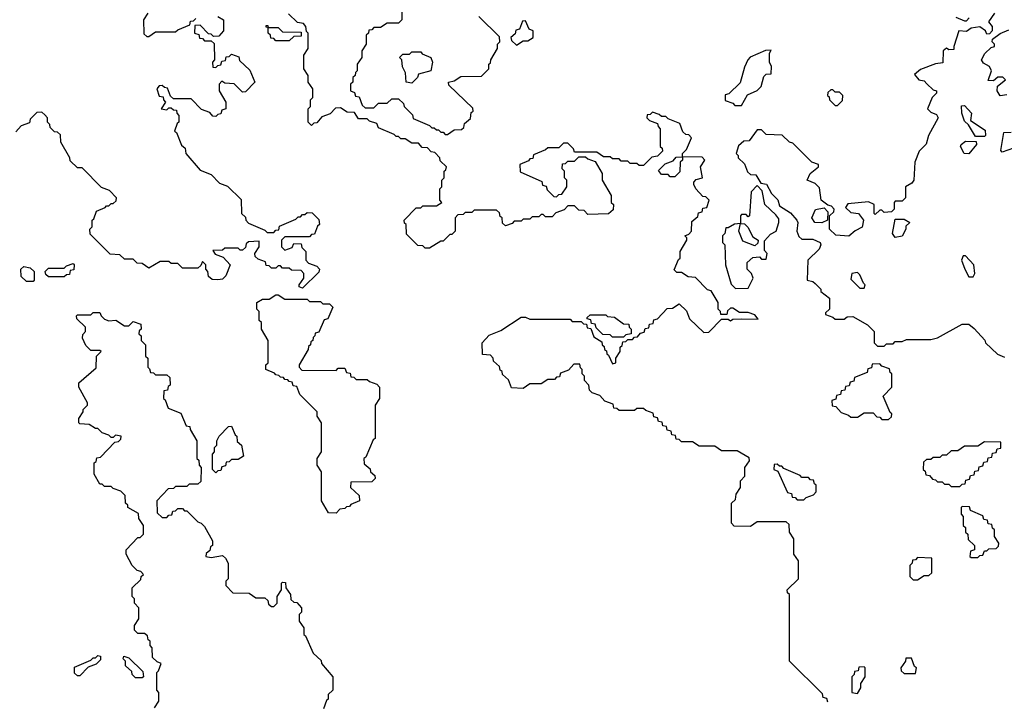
# Model space of a CAD drawing. Extents: x 2889633 to 3052318, y 540750 to 918690.
# Tile 386 of 656: x 2949065 to 2953484, y 798295 to 801355. Entities that reach past the tile are written whole.
import ezdxf

# ---------------------------------------------------------------- set-up
doc = ezdxf.new("R2010")
doc.units = 0

msp = doc.modelspace()

# ---------------------------------------------------------------- linework, layer by layer
at = {"layer": '0CON02XD'}
for points in [[(2950780, 801445), (2950780, 801355), (2950765, 801340), (2950715, 801340), (2950685, 801320), (2950655, 801320), (2950645, 801310), (2950631.7, 801308.3), (2950630, 801295), (2950620, 801285), (2950620, 801245), (2950600, 801215), (2950600, 801185), (2950580, 801155), (2950580, 801125), (2950571.7, 801118.3), (2950570, 801105), (2950560, 801095), (2950560, 801075), (2950550, 801065), (2950550, 801035), (2950568.3, 801028.3), (2950571.7, 801011.7), (2950588.3, 801008.3), (2950601.7, 800971.7), (2950615, 800960), (2950655, 800960), (2950675, 800980), (2950715, 800980), (2950735, 801000), (2950765, 801000), (2950788.3, 800978.3), (2950790, 800965), (2950828.3, 800928.3), (2950831.7, 800911.7), (2950905, 800880), (2950915, 800870), (2950925, 800870), (2950935, 800860), (2950945, 800860), (2950955, 800850), (2950965, 800850), (2950975, 800840), (2950985, 800840), (2951015, 800860), (2951048.3, 800861.7), (2951058.3, 800871.7), (2951061.7, 800888.3), (2951088.3, 800911.7), (2951091.7, 800938.3)], [(2949640, 801385), (2949620, 801355), (2949621.7, 801291.7), (2949635, 801280), (2949645, 801280), (2949675, 801300), (2949765, 801300), (2949775, 801310), (2949828.3, 801331.7), (2949831.7, 801348.3), (2949845, 801350), (2949855, 801360)], [(2951975, 800660), (2951945, 800660), (2951931.7, 800678.3), (2951961.7, 800708.3), (2951998.3, 800721.7), (2952011.7, 800738.3), (2952040, 800740), (2952040, 800755), (2952058.3, 800771.7), (2952080, 800825), (2952068.3, 800838.3), (2952055, 800840), (2952041.7, 800851.7), (2952028.3, 800888.3), (2951975, 800910), (2951965, 800920), (2951945, 800920), (2951935, 800930), (2951905, 800940), (2951895, 800930), (2951881.7, 800928.3), (2951880, 800915), (2951891.7, 800901.7), (2951928.3, 800888.3), (2951930, 800875), (2951940, 800865), (2951940, 800785), (2951948.3, 800778.3), (2951950, 800765), (2951928.3, 800741.7), (2951901.7, 800738.3), (2951865, 800700), (2951845, 800700), (2951835, 800710), (2951805, 800710), (2951795, 800720), (2951765, 800720), (2951755, 800730), (2951725, 800730), (2951715, 800740), (2951685, 800740), (2951655, 800760), (2951555, 800760), (2951550, 800775), (2951525, 800800), (2951505, 800800), (2951485, 800780), (2951435, 800780), (2951425, 800770), (2951371.7, 800748.3), (2951368.3, 800731.7), (2951355, 800730), (2951348.3, 800721.7), (2951310, 800705), (2951311.7, 800671.7), (2951408.3, 800628.3), (2951411.7, 800611.7), (2951428.3, 800608.3), (2951431.7, 800591.7), (2951461.7, 800561.7), (2951475, 800560), (2951485, 800570), (2951498.3, 800571.7), (2951520, 800605), (2951520, 800635), (2951510, 800645), (2951510, 800675), (2951500, 800685), (2951501.7, 800708.3), (2951515, 800710), (2951525, 800720), (2951555, 800720), (2951575, 800740), (2951605, 800740), (2951615, 800730), (2951648.3, 800718.3), (2951680, 800665), (2951680, 800635), (2951720, 800565), (2951720, 800535), (2951730, 800525), (2951728.3, 800501.7), (2951707, 800483), (2951615, 800480), (2951598.3, 800498.3), (2951575, 800500), (2951555, 800520), (2951525, 800520), (2951508.3, 800501.7), (2951471.7, 800488.3), (2951455, 800470), (2951425, 800470), (2951415, 800480), (2951405, 800480), (2951395, 800470), (2951365, 800470), (2951355, 800460), (2951325, 800460), (2951315, 800450), (2951285, 800450), (2951275, 800440), (2951245, 800430), (2951231.7, 800441.7), (2951230, 800465), (2951221.7, 800471.7), (2951218.3, 800488.3), (2951205, 800500), (2951105, 800500), (2951095, 800490), (2951065, 800490), (2951055, 800480), (2951031.7, 800478.3), (2951020, 800465), (2951020, 800405), (2951005, 800390), (2950995, 800390), (2950965, 800360), (2950955, 800360), (2950905, 800330), (2950885, 800330), (2950875, 800340), (2950851.7, 800341.7), (2950801.7, 800391.7), (2950800, 800435), (2950791.7, 800441.7), (2950790, 800455), (2950845, 800510), (2950865, 800510), (2950875, 800520), (2950935, 800520), (2950960, 800535), (2950950, 800545), (2950950, 800595), (2950960, 800605), (2950960, 800635), (2950970, 800645), (2950970, 800675), (2950978.3, 800681.7), (2950980, 800695), (2950951.7, 800721.7), (2950950, 800735), (2950928.3, 800758.3), (2950911.7, 800761.7), (2950895, 800780), (2950871.7, 800781.7), (2950855, 800800), (2950825, 800800), (2950795, 800820), (2950775, 800820), (2950765, 800830), (2950755, 800830), (2950745, 800840), (2950675, 800870), (2950668.3, 800888.3), (2950635, 800900), (2950625, 800910), (2950585, 800910), (2950568.3, 800938.3), (2950535, 800940), (2950505, 800960), (2950481.7, 800958.3), (2950458.3, 800931.7), (2950421.7, 800918.3), (2950398.3, 800891.7), (2950385, 800890), (2950375, 800880), (2950360, 800895), (2950360, 800955), (2950370, 800965), (2950370, 800995), (2950380, 801005), (2950380, 801045), (2950360, 801075), (2950360, 801105), (2950340, 801135), (2950340, 801195), (2950360, 801225), (2950360, 801295), (2950351.7, 801301.7), (2950350, 801325), (2950338.3, 801338.3), (2950311.7, 801341.7), (2950271.7, 801381.7)], [(2953440, 801385), (2953412.5, 801345), (2953430, 801325), (2953430, 801305), (2953418.3, 801291.7), (2953405, 801290), (2953400, 801305), (2953375, 801322.5), (2953335, 801317.5), (2953315, 801302.5), (2953280, 801305), (2953257.5, 801235), (2953258.3, 801221.7), (2953235, 801220), (2953225, 801227.5), (2953210, 801215), (2953208.3, 801161.7), (2953175, 801156.7), (2953108.3, 801131.7), (2953081.7, 801108.3), (2953100, 801085), (2953125, 801080), (2953137, 801067), (2953165, 801040), (2953180, 801035), (2953180, 801025), (2953160, 801005), (2953140, 800955), (2953155, 800940), (2953180, 800930), (2953187.5, 800915), (2953143.8, 800835), (2953133.6, 800796.4), (2953102.5, 800765), (2953082.5, 800715), (2953077.5, 800635), (2953069.3, 800620.7), (2953040, 800605), (2953040, 800555), (2953025, 800540), (2952995, 800540), (2952990, 800535), (2952990, 800505), (2952978.3, 800491.7), (2952945, 800490), (2952935, 800500), (2952925, 800500), (2952905, 800480), (2952900, 800485), (2952900, 800525), (2952875, 800537.5), (2952781.7, 800528.3), (2952771.7, 800511.7), (2952795, 800490), (2952830, 800485), (2952852.5, 800455), (2952846.4, 800423.6), (2952815, 800407.5), (2952786.4, 800383.6), (2952728.3, 800388.3), (2952700, 800415), (2952700, 800475), (2952718.3, 800491.7), (2952720, 800505), (2952708.3, 800518.3), (2952691.7, 800521.7), (2952662.5, 800545), (2952655, 800600), (2952635, 800620), (2952600, 800635), (2952612.5, 800665), (2952650, 800695), (2952650, 800705), (2952620, 800715), (2952535, 800800), (2952520, 800805), (2952487, 800837), (2952415, 800840), (2952395, 800860), (2952375, 800860), (2952338.3, 800811.7), (2952315, 800810), (2952291.7, 800788.3), (2952280, 800755), (2952290, 800745), (2952290, 800735), (2952318.3, 800708.3), (2952331.7, 800671.7), (2952345, 800660), (2952368.3, 800658.3), (2952391.7, 800621.7), (2952416.4, 800616.4), (2952440, 800575), (2952467, 800547), (2952475, 800520), (2952525, 800487.5), (2952552.5, 800455), (2952557.5, 800445), (2952552.5, 800405), (2952561.7, 800381.7), (2952575, 800370), (2952625, 800370), (2952657.5, 800355), (2952660, 800345), (2952652.5, 800325), (2952602.5, 800275), (2952600, 800185), (2952625, 800180), (2952635, 800170), (2952660, 800145), (2952660, 800135), (2952700, 800105), (2952700, 800055), (2952681.7, 800038.3), (2952681.7, 800031.7), (2952715, 800020), (2952725, 800010), (2952765, 800010), (2952778.3, 800021.7), (2952805, 800022.5), (2952870, 799985), (2952900, 799955), (2952900, 799905), (2952915, 799890), (2952945, 799890), (2952955, 799900), (2952985, 799900), (2952995, 799910), (2953025, 799910), (2953045, 799920), (2953155, 799920), (2953185, 799927.5), (2953295, 799987.5), (2953325, 799987.5), (2953349.3, 799969.3), (2953396.4, 799916.4), (2953400, 799905), (2953453.6, 799853.6), (2953485, 799840)], [(2949955, 801370), (2949980, 801355), (2949980, 801305), (2949958.3, 801281.7), (2949935, 801280), (2949925, 801290), (2949911.7, 801291.7), (2949875, 801330), (2949851.7, 801328.3), (2949850, 801295), (2949868.3, 801288.3), (2949871.7, 801271.7), (2949885, 801270), (2949895, 801260), (2949925, 801260), (2949938.3, 801248.3), (2949940, 801175), (2949930, 801165), (2949931.7, 801141.7), (2949945, 801140), (2949955, 801150), (2949968.3, 801151.7), (2949971.7, 801168.3), (2949988.3, 801171.7), (2949991.7, 801188.3), (2950005, 801190), (2950015, 801200), (2950048.3, 801188.3), (2950051.7, 801171.7), (2950098.3, 801128.3), (2950120, 801075), (2950078.3, 801031.7), (2950065, 801030), (2950027, 801067), (2949985, 801070), (2949971.7, 801078.3), (2949960, 801065), (2949960, 801035), (2949990, 800985), (2949990, 800955), (2949971.7, 800948.3), (2949968.3, 800931.7), (2949955, 800930), (2949945, 800920), (2949931.7, 800921.7), (2949918.3, 800938.3), (2949881.7, 800951.7), (2949835, 801000), (2949755, 801000), (2949741.7, 801011.7), (2949728.3, 801048.3), (2949715, 801050), (2949705, 801060), (2949691.7, 801058.3), (2949680, 801045), (2949691.7, 801011.7), (2949708.3, 801008.3), (2949710, 800995), (2949720, 800985), (2949700, 800955), (2949725, 800950), (2949735, 800960), (2949745, 800960), (2949755, 800950), (2949768.3, 800948.3), (2949770, 800935), (2949780, 800925), (2949780, 800895), (2949771.7, 800888.3), (2949760, 800855), (2949768.3, 800848.3), (2949791.7, 800791.7), (2949808.3, 800778.3), (2949810, 800755), (2949875, 800680), (2949925, 800660), (2949961.7, 800621.7), (2949998.3, 800608.3), (2950058.3, 800548.3), (2950060, 800485), (2950078.3, 800468.3), (2950080, 800455), (2950091.7, 800441.7), (2950165, 800410), (2950175, 800400), (2950205, 800400), (2950215, 800410), (2950228.3, 800411.7), (2950231.7, 800428.3), (2950305, 800460), (2950315, 800470), (2950325, 800470), (2950335, 800480), (2950345, 800480), (2950355, 800490), (2950378.3, 800488.3), (2950408.3, 800458.3), (2950410, 800435), (2950401.7, 800428.3), (2950388.3, 800391.7), (2950375, 800390), (2950365, 800380), (2950255, 800380), (2950240, 800365), (2950240, 800335), (2950255, 800320), (2950288.3, 800331.7), (2950295, 800350), (2950328.3, 800348.3), (2950331.7, 800331.7), (2950350, 800315), (2950350, 800275), (2950361.7, 800261.7), (2950398.3, 800248.3), (2950410, 800235), (2950408.3, 800221.7), (2950335, 800150)], [(2950275, 801260), (2950215, 801260), (2950205, 801270), (2950191.7, 801271.7), (2950190, 801285), (2950180, 801295), (2950180, 801320), (2950171.7, 801321.7), (2950171.7, 801328.3), (2950178.3, 801328.3), (2950180, 801320), (2950225, 801320), (2950245, 801300), (2950328.3, 801298.3), (2950328.3, 801281.7), (2950295, 801280), (2950275, 801260)], [(2951091.7, 800938.3), (2951100, 800945), (2951098.3, 800958.3), (2950991.7, 801061.7), (2950990, 801075), (2951015, 801080), (2951045, 801100), (2951138.3, 801101.7), (2951170, 801135), (2951170, 801155), (2951178.3, 801161.7), (2951180, 801175), (2951210, 801225), (2951210, 801245), (2951220, 801255), (2951218.3, 801278.3), (2951125, 801370)], [(2951295, 801240), (2951325, 801260), (2951345, 801260), (2951370, 801275), (2951370, 801305), (2951351.7, 801311.7), (2951335, 801350), (2951321.7, 801348.3), (2951308.3, 801311.7), (2951291.7, 801308.3), (2951288.3, 801291.7), (2951270, 801275), (2951271.7, 801261.7), (2951295, 801240)], [(2953266.4, 801366.4), (2953305, 801350), (2953315, 801350), (2953327, 801363)], [(2953495, 801017.5), (2953465, 801012.5), (2953452.5, 801035), (2953453, 801057), (2953490, 801085), (2953477, 801097), (2953455, 801097.5), (2953435, 801080), (2953411.7, 801081.7), (2953426.7, 801125), (2953417.5, 801145), (2953390.5, 801160.5), (2953382.5, 801175), (2953397, 801203), (2953425, 801230), (2953440, 801235), (2953440, 801245), (2953430, 801255), (2953431.7, 801268.3), (2953465, 801292.5), (2953505, 801310)], [(2950825, 801070), (2950800, 801075), (2950797, 801117), (2950783, 801143), (2950780, 801175), (2950770, 801185), (2950785, 801200), (2950815, 801200), (2950825, 801210), (2950865, 801210), (2950871.7, 801201.7), (2950910, 801185), (2950917.5, 801165), (2950910, 801125), (2950855, 801110), (2950850, 801095), (2950825, 801070)], [(2952305, 800970), (2952331.7, 801018.3), (2952375, 801037.5), (2952392.5, 801055), (2952405, 801100), (2952415, 801110), (2952438.3, 801111.7), (2952440, 801145), (2952430, 801165), (2952430, 801205), (2952438.3, 801218.3), (2952413, 801217), (2952343.6, 801186.4), (2952332.5, 801175), (2952318.3, 801141.7), (2952298.3, 801071.7), (2952248.3, 801021.7), (2952231.7, 801018.3), (2952231.7, 800991.7), (2952265, 800980), (2952275, 800970), (2952305, 800970)], [(2952735, 800970), (2952758.3, 800991.7), (2952760, 801015), (2952745, 801030), (2952725, 801030), (2952715, 801040), (2952705, 801040), (2952691.7, 801028.3), (2952690, 801015), (2952698.3, 801008.3), (2952700, 800995), (2952725, 800970), (2952735, 800970)], [(2950335, 800150), (2950320, 800155), (2950320, 800165), (2950340, 800195), (2950340, 800215), (2950328.3, 800228.3), (2950285, 800230), (2950275, 800240), (2950245, 800240), (2950235, 800250), (2950225, 800250), (2950215, 800240), (2950195, 800240), (2950185, 800250), (2950171.7, 800251.7), (2950168.3, 800268.3), (2950135, 800280), (2950121.7, 800291.7), (2950120, 800305), (2950140, 800335), (2950140, 800360), (2950091.7, 800358.3), (2950081.7, 800348.3), (2950078.3, 800331.7), (2950065, 800320), (2950055, 800320), (2950045, 800330), (2949985, 800330), (2949975, 800320), (2949931.7, 800318.3), (2949941.7, 800301.7), (2949978.3, 800288.3), (2950010, 800255), (2949990, 800205), (2949975, 800190), (2949955, 800187.5), (2949928.3, 800188.3), (2949911.7, 800201.7), (2949910, 800225), (2949900, 800235), (2949900, 800255), (2949885, 800270), (2949878.3, 800251.7), (2949865, 800240), (2949795, 800240), (2949775, 800260), (2949745, 800260), (2949735, 800270), (2949695, 800270), (2949645, 800240), (2949615, 800260), (2949591.7, 800261.7), (2949575, 800280), (2949535, 800280), (2949515, 800300), (2949471.7, 800301.7), (2949381.7, 800391.7), (2949380, 800415), (2949390, 800425), (2949390, 800455), (2949398.3, 800461.7), (2949410, 800495), (2949448.3, 800511.7), (2949455, 800520), (2949465, 800520), (2949475, 800530), (2949485, 800530), (2949498.3, 800541.7), (2949500, 800555), (2949468.3, 800588.3), (2949431.7, 800601.7), (2949345, 800690), (2949325, 800690), (2949291.7, 800721.7), (2949290, 800735), (2949250, 800805), (2949248.3, 800838.3), (2949235, 800850), (2949221.7, 800851.7), (2949201.7, 800871.7), (2949200, 800885), (2949190, 800895), (2949190, 800915), (2949178.3, 800928.3), (2949165, 800940), (2949141.7, 800938.3), (2949111.7, 800908.3), (2949108.3, 800891.7), (2949071.7, 800878.3), (2949048.3, 800851.7)], [(2953395, 800830), (2953355, 800830), (2953323, 800883), (2953305, 800900), (2953293.3, 800935), (2953291.7, 800968.3), (2953305, 800970), (2953336.7, 800935), (2953331.7, 800901.7), (2953398.3, 800858.3), (2953400, 800835), (2953395, 800830)], [(2953525, 800777.5), (2953475, 800760), (2953468.3, 800768.3), (2953481.7, 800848.3), (2953515, 800850)], [(2953325, 800752.5), (2953303.3, 800755), (2953287.5, 800785), (2953290, 800795), (2953310.7, 800809.3), (2953358.3, 800808.3), (2953360, 800795), (2953325, 800752.5)], [(2952691.7, 798291.7), (2952688.3, 798308.3), (2952671.7, 798311.7), (2952668.3, 798328.3), (2952520, 798475), (2952520, 798775), (2952511.7, 798781.7), (2952510, 798795), (2952560, 798845), (2952560, 798925), (2952540, 798955), (2952540, 799025), (2952520, 799055), (2952518.3, 799088.3), (2952505, 799100), (2952375, 799100), (2952345, 799080), (2952271.7, 799081.7), (2952260, 799095), (2952260, 799185), (2952278.3, 799201.7), (2952280, 799225), (2952300, 799255), (2952300, 799285), (2952320, 799305), (2952320, 799345), (2952340, 799375), (2952338.3, 799388.3), (2952285, 799420), (2952215, 799420), (2952185, 799440), (2952115, 799440), (2952085, 799460), (2952035, 799460), (2952025, 799470), (2952011.7, 799471.7), (2952008.3, 799488.3), (2951991.7, 799491.7), (2951988.3, 799508.3), (2951971.7, 799511.7), (2951968.3, 799528.3), (2951951.7, 799531.7), (2951948.3, 799548.3), (2951931.7, 799551.7), (2951928.3, 799568.3), (2951911.7, 799571.7), (2951908.3, 799588.3), (2951875, 799600), (2951865, 799610), (2951835, 799610), (2951825, 799600), (2951755, 799600), (2951745, 799610), (2951731.7, 799611.7), (2951728.3, 799628.3), (2951691.7, 799641.7), (2951668.3, 799668.3), (2951635, 799680), (2951621.7, 799691.7), (2951620, 799715), (2951600, 799735), (2951600, 799755), (2951590, 799765), (2951590, 799785), (2951581.7, 799791.7), (2951578.3, 799808.3), (2951551.7, 799808.3), (2951528.3, 799781.7), (2951491.7, 799768.3), (2951488.3, 799751.7), (2951475, 799750), (2951465, 799740), (2951435, 799740), (2951405, 799720), (2951355, 799720), (2951325, 799700), (2951271.7, 799701.7), (2951258.3, 799738.3), (2951231.7, 799761.7), (2951230, 799775), (2951221.7, 799781.7), (2951218.3, 799798.3), (2951191.7, 799821.7), (2951190, 799835), (2951178.3, 799848.3), (2951141.7, 799851.7), (2951140, 799905), (2951171.7, 799938.3), (2951225, 799960), (2951315, 800020), (2951335, 800020), (2951355, 800010), (2951535, 800010), (2951545, 800000), (2951585, 800000), (2951595, 799990), (2951608.3, 799988.3), (2951611.7, 799971.7), (2951628.3, 799968.3), (2951641.7, 799931.7), (2951678.3, 799908.3), (2951680, 799895), (2951688.3, 799888.3), (2951690, 799875), (2951698.3, 799868.3), (2951700, 799855), (2951708.3, 799848.3), (2951725, 799810), (2951740, 799815), (2951740, 799835), (2951760, 799865), (2951760, 799885), (2951768.3, 799891.7), (2951771.7, 799908.3), (2951785, 799910), (2951795, 799920), (2951815, 799920), (2951825, 799930), (2951838.3, 799931.7), (2951851.7, 799948.3), (2951868.3, 799951.7), (2951871.7, 799968.3), (2951888.3, 799971.7), (2951891.7, 799988.3), (2951908.3, 799991.7), (2951911.7, 800008.3), (2951928.3, 800011.7), (2951971.7, 800058.3), (2951995, 800060), (2952025, 800080), (2952058.3, 800048.3), (2952071.7, 800011.7), (2952135, 799950), (2952158.3, 799951.7), (2952215, 800010), (2952245, 800010), (2952255, 800002.5), (2952265, 800010), (2952305, 800012.5), (2952380, 800010), (2952365, 800030), (2952335, 800040), (2952295, 800040), (2952265, 800060), (2952255, 800060), (2952241.7, 800048.3), (2952238.3, 800031.7), (2952211.7, 800031.7), (2952210, 800045), (2952200, 800055), (2952200, 800085), (2952168.3, 800138.3), (2952151.7, 800141.7), (2952098.3, 800198.3), (2952065, 800200), (2952035, 800220), (2952015, 800220), (2952001.7, 800231.7), (2952021.7, 800278.3), (2952030, 800285), (2952030, 800315), (2952060, 800365), (2952060, 800375), (2952050, 800385), (2952068.3, 800391.7), (2952080, 800405), (2952081.7, 800448.3), (2952108.3, 800471.7), (2952111.7, 800488.3), (2952128.3, 800491.7), (2952131.7, 800508.3), (2952148.3, 800511.7), (2952160, 800545), (2952145, 800560), (2952131.7, 800561.7), (2952100, 800595), (2952090, 800615), (2952090, 800625), (2952101.7, 800638.3), (2952130, 800645), (2952120, 800695), (2952140, 800725), (2952128.3, 800738.3), (2952040, 800740), (2952040, 800725), (2952030, 800715), (2952028.3, 800671.7), (2952005, 800650), (2951985, 800650), (2951975, 800660)], [(2952278.3, 800148.3), (2952335, 800150), (2952357.5, 800195), (2952350, 800215), (2952330, 800235), (2952330, 800265), (2952355, 800287.5), (2952385, 800290), (2952395, 800280), (2952415, 800280), (2952420, 800305), (2952408.3, 800318.3), (2952408.3, 800361.7), (2952435, 800392.5), (2952460, 800405), (2952472.5, 800445), (2952471.7, 800461.7), (2952459.3, 800479.3), (2952410, 800525), (2952397, 800587), (2952375, 800610), (2952348.3, 800581.7), (2952340, 800475), (2952335, 800470), (2952325, 800480), (2952305, 800480), (2952300, 800475), (2952300, 800440), (2952318.3, 800438.3), (2952333, 800423), (2952355, 800380), (2952380, 800365), (2952378.3, 800351.7), (2952365, 800340), (2952310.7, 800360.7), (2952292.5, 800405), (2952300, 800440), (2952273, 800437), (2952245, 800420), (2952235, 800420), (2952230, 800395), (2952220, 800385), (2952220, 800355), (2952230, 800345), (2952232.5, 800255), (2952258.3, 800168.3), (2952278.3, 800148.3)], [(2952665, 800442.5), (2952633.8, 800443.8), (2952620, 800465), (2952637, 800503), (2952675, 800510), (2952691.7, 800491.7), (2952690, 800455), (2952665, 800442.5)], [(2952995, 800377.5), (2952982.5, 800395), (2952995, 800460), (2953035, 800460), (2953060, 800445), (2953042.5, 800427.5), (2953042.5, 800415), (2953025, 800382.5), (2952995, 800377.5)], [(2953345, 800200), (2953352.5, 800215), (2953346.7, 800255), (2953310, 800295), (2953300, 800295), (2953292.5, 800275), (2953307.5, 800235), (2953325, 800200), (2953345, 800200)], [(2949125, 800180), (2949095, 800180), (2949071.7, 800201.7), (2949070, 800235), (2949083, 800247), (2949111.7, 800241.7), (2949130, 800225), (2949130, 800185), (2949125, 800180)], [(2949265, 800200), (2949195, 800200), (2949181.7, 800211.7), (2949180, 800225), (2949195, 800240), (2949265, 800240), (2949275, 800250), (2949305, 800260), (2949310, 800255), (2949308.3, 800231.7), (2949291.7, 800228.3), (2949288.3, 800211.7), (2949275, 800210), (2949265, 800200)], [(2952855, 800150), (2952860, 800165), (2952851.7, 800171.7), (2952835, 800210), (2952825, 800220), (2952800, 800215), (2952795, 800190), (2952835, 800150), (2952855, 800150)], [(2950485, 799140), (2950451.7, 799141.7), (2950420, 799195), (2950420, 799325), (2950400, 799355), (2950400, 799385), (2950420, 799415), (2950420, 799545), (2950400, 799575), (2950400, 799595), (2950321.7, 799671.7), (2950308.3, 799708.3), (2950291.7, 799711.7), (2950288.3, 799728.3), (2950275, 799730), (2950268.3, 799738.3), (2950255, 799740), (2950248.3, 799748.3), (2950235, 799750), (2950228.3, 799758.3), (2950215, 799760), (2950208.3, 799768.3), (2950170, 799785), (2950170, 799805), (2950180, 799815), (2950180, 799915), (2950150, 799965), (2950150, 799995), (2950140, 800005), (2950140, 800045), (2950130, 800055), (2950130, 800085), (2950155, 800100), (2950185, 800100), (2950215, 800120), (2950225, 800120), (2950255, 800100), (2950355, 800100), (2950365, 800090), (2950415, 800090), (2950425, 800080), (2950455, 800080), (2950470, 800065), (2950448.3, 800011.7), (2950431.7, 800008.3), (2950408.3, 799951.7), (2950391.7, 799948.3), (2950390, 799935), (2950381.7, 799928.3), (2950380, 799915), (2950371.7, 799908.3), (2950370, 799895), (2950361.7, 799888.3), (2950360, 799875), (2950320, 799805), (2950320, 799795), (2950331.7, 799781.7), (2950485, 799780), (2950495, 799790), (2950525, 799790), (2950531.7, 799771.7), (2950548.3, 799768.3), (2950551.7, 799751.7), (2950565, 799750), (2950575, 799740), (2950625, 799740), (2950635, 799730), (2950668.3, 799718.3), (2950680, 799705), (2950680, 799655), (2950660, 799625), (2950660, 799475), (2950651.7, 799468.3), (2950618.3, 799391.7), (2950610, 799385), (2950611.7, 799361.7), (2950638.3, 799338.3), (2950640, 799325), (2950658.3, 799308.3), (2950660, 799295), (2950645, 799280), (2950551.7, 799278.3), (2950550, 799255), (2950588.3, 799218.3), (2950590, 799195), (2950551.7, 799178.3), (2950545, 799170), (2950531.7, 799168.3), (2950525, 799160), (2950501.7, 799158.3), (2950485, 799140)], [(2949670, 798265), (2949690, 798295), (2949690, 798335), (2949680, 798345), (2949680, 798425), (2949688.3, 798431.7), (2949700, 798465), (2949681.7, 798471.7), (2949661.7, 798491.7), (2949660, 798535), (2949650, 798545), (2949650, 798565), (2949641.7, 798571.7), (2949638.3, 798588.3), (2949625, 798600), (2949595, 798600), (2949580, 798615), (2949580, 798635), (2949600, 798665), (2949600, 798715), (2949580, 798735), (2949580, 798755), (2949570, 798765), (2949570, 798805), (2949608.3, 798841.7), (2949610, 798855), (2949620, 798865), (2949608.3, 798878.3), (2949591.7, 798881.7), (2949570, 798905), (2949542.5, 798955), (2949542.5, 798975), (2949595, 799030), (2949605, 799030), (2949620, 799045), (2949620, 799085), (2949600, 799115), (2949598.3, 799138.3), (2949550, 799165), (2949550, 799175), (2949540, 799185), (2949538.3, 799218.3), (2949518.3, 799238.3), (2949485, 799250), (2949475, 799260), (2949445, 799260), (2949435, 799270), (2949425, 799270), (2949400, 799315), (2949400, 799365), (2949408.3, 799371.7), (2949411.7, 799388.3), (2949428.3, 799391.7), (2949491.7, 799458.3), (2949508.3, 799461.7), (2949518.3, 799471.7), (2949520, 799485), (2949495, 799490), (2949485, 799480), (2949475, 799480), (2949465, 799490), (2949435, 799500), (2949415, 799520), (2949405, 799520), (2949377, 799537), (2949335, 799540), (2949330, 799545), (2949330, 799565), (2949350, 799595), (2949350, 799605), (2949370, 799625), (2949370, 799635), (2949330, 799705), (2949330, 799725), (2949408.3, 799791.7), (2949410, 799845), (2949430, 799865), (2949425, 799870), (2949385, 799870), (2949361.7, 799891.7), (2949347.5, 799925), (2949348.3, 799941.7), (2949360, 799955), (2949360, 799975), (2949321.7, 800011.7), (2949320, 800025), (2949325, 800030), (2949385, 800030), (2949395, 800040), (2949425, 800040), (2949430, 800025), (2949445, 800010), (2949465, 800002.5), (2949496.4, 800006.4), (2949535, 799980), (2949555, 799980), (2949575, 800000), (2949608.3, 799988.3), (2949610, 799965), (2949601.7, 799958.3), (2949600, 799945), (2949610, 799935), (2949610, 799915), (2949630, 799895), (2949630, 799845), (2949640, 799835), (2949640, 799795), (2949648.3, 799788.3), (2949651.7, 799771.7), (2949665, 799770), (2949675, 799760), (2949725, 799760), (2949738.3, 799748.3), (2949740, 799715), (2949731.7, 799708.3), (2949728.3, 799691.7), (2949711.7, 799688.3), (2949710, 799655), (2949718.3, 799648.3), (2949731.7, 799611.7), (2949788.3, 799588.3), (2949811.7, 799531.7), (2949828.3, 799528.3), (2949830, 799515), (2949860, 799465), (2949860, 799385), (2949868.3, 799378.3), (2949870, 799355), (2949880, 799345), (2949878.3, 799281.7), (2949865, 799270), (2949825, 799270), (2949815, 799260), (2949765, 799260), (2949755, 799250), (2949731.7, 799248.3), (2949680, 799195), (2949681.7, 799141.7), (2949705, 799120), (2949725, 799120), (2949735, 799130), (2949748.3, 799131.7), (2949751.7, 799148.3), (2949765, 799150), (2949775, 799160), (2949795, 799160), (2949805, 799150), (2949815, 799150), (2949865, 799100), (2949880, 799095), (2949895, 799080), (2949930, 799015), (2949930, 798995), (2949921.7, 798988.3), (2949918.3, 798971.7), (2949901.7, 798958.3), (2949900, 798945), (2949925, 798940), (2949975, 798950), (2949988.3, 798938.3), (2950000, 798915), (2950000, 798845), (2949990, 798835), (2949990, 798815), (2950021.7, 798781.7), (2950095, 798780), (2950125, 798760), (2950165, 798760), (2950178.3, 798748.3), (2950181.7, 798731.7), (2950195, 798720), (2950205, 798720), (2950220, 798735), (2950220, 798765), (2950240, 798795), (2950240, 798825), (2950245, 798830), (2950258.3, 798828.3), (2950260, 798805), (2950280, 798775), (2950281.7, 798751.7), (2950295, 798740), (2950308.3, 798738.3), (2950330, 798715), (2950330, 798695), (2950320, 798685), (2950320, 798655), (2950340, 798625), (2950340, 798595), (2950348.3, 798588.3), (2950381.7, 798511.7), (2950418.3, 798478.3), (2950420, 798465), (2950470, 798405), (2950470, 798345), (2950450, 798325), (2950450, 798305), (2950441.7, 798298.3), (2950428.3, 798261.7)], [(2951775, 799930), (2951725, 799930), (2951715, 799940), (2951681.7, 799941.7), (2951651.7, 799971.7), (2951648.3, 799988.3), (2951631.7, 799991.7), (2951628.3, 800008.3), (2951611.7, 800011.7), (2951611.7, 800018.3), (2951625, 800030), (2951695, 800030), (2951703, 800023), (2951735, 800020), (2951775, 799990), (2951798.3, 799988.3), (2951800, 799975), (2951810, 799965), (2951810, 799945), (2951785, 799940), (2951775, 799930)], [(2952965, 799560), (2952978.3, 799571.7), (2952980, 799585), (2952971.7, 799591.7), (2952940, 799665), (2952980, 799705), (2952980, 799765), (2952971.7, 799771.7), (2952968.3, 799788.3), (2952935, 799800), (2952925, 799810), (2952891.7, 799808.3), (2952888.3, 799791.7), (2952871.7, 799788.3), (2952868.3, 799771.7), (2952811.7, 799748.3), (2952808.3, 799731.7), (2952791.7, 799728.3), (2952788.3, 799711.7), (2952771.7, 799708.3), (2952768.3, 799691.7), (2952751.7, 799688.3), (2952748.3, 799671.7), (2952731.7, 799668.3), (2952728.3, 799651.7), (2952710, 799645), (2952711.7, 799621.7), (2952728.3, 799618.3), (2952751.7, 799591.7), (2952785, 799580), (2952795, 799570), (2952825, 799570), (2952855, 799590), (2952895, 799590), (2952911.7, 799571.7), (2952925, 799570), (2952935, 799560), (2952965, 799560)], [(2949945, 799320), (2949930, 799335), (2949930, 799405), (2949940, 799415), (2949940, 799435), (2949950, 799445), (2949950, 799465), (2949960, 799485), (2950001.7, 799528.3), (2950015, 799530), (2950031.7, 799491.7), (2950040, 799485), (2950041.7, 799461.7), (2950060, 799445), (2950070, 799395), (2950045, 799380), (2950015, 799380), (2950005, 799370), (2949991.7, 799368.3), (2949988.3, 799351.7), (2949971.7, 799348.3), (2949968.3, 799331.7), (2949955, 799330), (2949945, 799320)], [(2953285, 799260), (2953295, 799270), (2953308.3, 799271.7), (2953311.7, 799288.3), (2953328.3, 799291.7), (2953331.7, 799308.3), (2953348.3, 799311.7), (2953351.7, 799328.3), (2953368.3, 799331.7), (2953371.7, 799348.3), (2953388.3, 799351.7), (2953391.7, 799368.3), (2953408.3, 799371.7), (2953411.7, 799388.3), (2953428.3, 799391.7), (2953431.7, 799408.3), (2953448.3, 799411.7), (2953451.7, 799428.3), (2953468.3, 799431.7), (2953468.3, 799458.3), (2953395, 799460), (2953365, 799440), (2953305, 799440), (2953275, 799420), (2953245, 799420), (2953225, 799400), (2953205, 799400), (2953195, 799390), (2953165, 799390), (2953155, 799380), (2953135, 799380), (2953121.7, 799368.3), (2953120, 799335), (2953128.3, 799328.3), (2953131.7, 799311.7), (2953148.3, 799308.3), (2953161.7, 799291.7), (2953175, 799290), (2953185, 799280), (2953205, 799280), (2953215, 799270), (2953235, 799270), (2953245, 799260), (2953285, 799260)], [(2952585, 799200), (2952595, 799210), (2952628.3, 799221.7), (2952640, 799235), (2952640, 799265), (2952631.7, 799271.7), (2952628.3, 799288.3), (2952615, 799290), (2952605, 799300), (2952575, 799300), (2952568.3, 799308.3), (2952495, 799340), (2952485, 799350), (2952475, 799350), (2952465, 799360), (2952451.7, 799358.3), (2952450, 799335), (2952468.3, 799328.3), (2952511.7, 799231.7), (2952528.3, 799228.3), (2952531.7, 799211.7), (2952545, 799210), (2952555, 799200), (2952585, 799200)], [(2953365, 798940), (2953375, 798950), (2953388.3, 798951.7), (2953395, 798970), (2953405, 798970), (2953415, 798980), (2953448.3, 798981.7), (2953458.3, 798991.7), (2953460, 799005), (2953440, 799035), (2953440, 799065), (2953431.7, 799071.7), (2953428.3, 799088.3), (2953411.7, 799091.7), (2953408.3, 799108.3), (2953391.7, 799111.7), (2953388.3, 799128.3), (2953331.7, 799151.7), (2953328.3, 799168.3), (2953295, 799170), (2953290, 799165), (2953290, 799135), (2953300, 799125), (2953300, 799085), (2953310, 799075), (2953310, 799055), (2953320, 799045), (2953321.7, 799021.7), (2953350, 798995), (2953350, 798975), (2953331.7, 798968.3), (2953330, 798945), (2953335, 798940), (2953365, 798940)], [(2953095, 798840), (2953125, 798860), (2953145, 798860), (2953158.3, 798871.7), (2953158.3, 798938.3), (2953095, 798940), (2953085, 798930), (2953071.7, 798928.3), (2953070, 798915), (2953060, 798905), (2953060, 798855), (2953075, 798840), (2953095, 798840)], [(2949335, 798410), (2949325, 798410), (2949311.7, 798421.7), (2949311.7, 798448.3), (2949385, 798480), (2949395, 798490), (2949405, 798490), (2949415, 798500), (2949428.3, 798498.3), (2949428.3, 798481.7), (2949408.3, 798461.7), (2949371.7, 798448.3), (2949335, 798410)], [(2949615, 798400), (2949585, 798400), (2949570, 798415), (2949568.3, 798428.3), (2949540, 798455), (2949540, 798475), (2949530, 798485), (2949531.7, 798498.3), (2949555, 798490), (2949618.3, 798428.3), (2949620, 798405), (2949615, 798400)], [(2953085, 798420), (2953090, 798445), (2953081.7, 798451.7), (2953068.3, 798488.3), (2953041.7, 798488.3), (2953040, 798475), (2953020, 798445), (2953021.7, 798431.7), (2953035, 798420), (2953085, 798420)], [(2952825, 798330), (2952840, 798355), (2952840, 798375), (2952860, 798405), (2952860, 798445), (2952855, 798450), (2952831.7, 798448.3), (2952828.3, 798431.7), (2952811.7, 798428.3), (2952810, 798415), (2952800, 798405), (2952800, 798335), (2952825, 798330)]]:
    msp.add_lwpolyline(points, dxfattribs=at)

doc.saveas('drawing.dxf')
